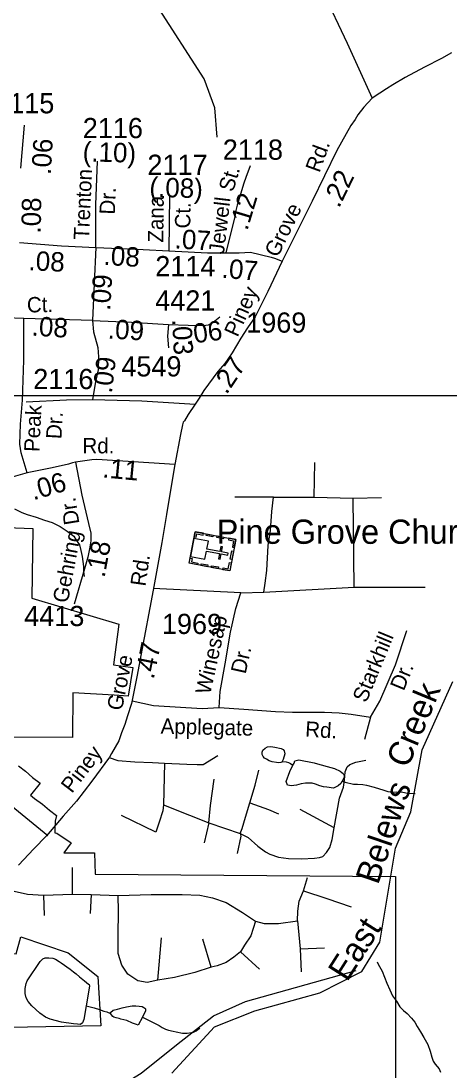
# Model space of a CAD drawing. Extents: x 1547597 to 1699558, y 810033 to 920809.
# Drawn here: x 1684757 to 1687408, y 870571 to 877067 of the extents above; entities that cross this region are included whole.
import ezdxf

# ---------------------------------------------------------------- set-up
doc = ezdxf.new("R2010")
doc.units = 0
for name, color, linetype in [('Exist Boundary Political City Limit New', 7, 'Continuous'), ('Exist Boundary Political City Limit New Hole', 7, 'Continuous'), ('Exist Cultural Church with Cemetery CELL', 7, 'Continuous'), ('Exist Cultural Church with Cemetery Label', 7, 'Continuous'), ('Exist Hydrographic Creek Single Shore', 7, 'Continuous'), ('Exist Hydrographic Creek Single Shore Label', 7, 'Continuous'), ('Exist Hydrographic Misc Water Feature', 7, 'Continuous'), ('Exist Road Non-System Type 51', 7, 'Continuous'), ('Exist Road Non-System Type 51 Label', 7, 'Continuous'), ('Exist Road Secondary Mileage Hundredths English Label', 7, 'Continuous'), ('Exist Road Secondary Type 51 Attributed', 7, 'Continuous'), ('Exist Road Secondary Type 51 Label', 7, 'Continuous'), ('Exist Road Secondary Type 51 Number Label', 7, 'Continuous'), ('Map Preparation Boundary City Limit Buffer Line', 7, 'Continuous'), ('Map Preparation Inset Cut Line', 7, 'Continuous')]:
    doc.layers.add(name, color=color, linetype=linetype)

msp = doc.modelspace()

# ---------------------------------------------------------------- linework, layer by layer
at = {"layer": 'Exist Boundary Political City Limit New'}
for points in [[(1684186.3, 873952.6), (1684829.9, 873927.2), (1684824.1, 873497.4), (1685362, 873335.2), (1685327.8, 873083.5), (1685448.2, 873068.1), (1685418.6, 872889.5), (1685332.8, 872895.9), (1685077.9, 872911.8), (1685075.6, 872634.6), (1684710, 872636.8)], [(1684742.5, 872459.1), (1684785.5, 872425.3), (1684828.5, 872387.6), (1684874.8, 872351.5), (1684816, 872277.4), (1684840.4, 872256.7), (1684888.9, 872221.5), (1684933.6, 872185.3), (1684976.2, 872151.7), (1684967.3, 872117.1), (1684966.3, 872070.1), (1684966, 872045.7), (1684979, 872042.7), (1685066.2, 871983.2), (1685021.2, 871920.7), (1685211.3, 871920.7), (1685216.2, 871790), (1687070.4, 871773.9), (1687070.3, 871431.2), (1687071.1, 870323.2)]]:
    msp.add_lwpolyline(points, dxfattribs=at)
at = {"layer": 'Exist Boundary Political City Limit New Hole'}
msp.add_lwpolyline([(1684343.5, 870838.1), (1684494, 870841.3), (1684557.5, 871028.3), (1684652.7, 871051.2), (1684651, 871097.8), (1684655.8, 871200.6), (1684661.5, 871298.2), (1684726.7, 871296.4), (1684756.7, 871400.5), (1685047.5, 871301.7), (1685230.9, 871155.3), (1685250.3, 870851.9), (1684684.4, 870841.3), (1684648.2, 870699.9), (1684512.3, 870674.3), (1684492.6, 870372.6), (1684307.3, 870374.5), (1684342.8, 870617.1), (1684343.5, 870838.1)], dxfattribs=at)
at = {"layer": 'Exist Cultural Church with Cemetery CELL'}
for points in [[(1686083.8, 873860.3), (1686046.8, 873664.7), (1685796.6, 873712), (1685833.6, 873907.6)], [(1685827.5, 873875.1), (1685838.8, 873873), (1685842.9, 873894.6), (1685882.6, 873887.1), (1685884.7, 873898), (1685833.7, 873907.7)], [(1685902.3, 873894.7), (1685944.9, 873886.6), (1685942.8, 873875.4), (1685900.2, 873883.5)], [(1685825.6, 873865.3), (1685804.8, 873755.1), (1685893.7, 873738.3), (1685903.2, 873788.1), (1685983.3, 873773), (1685977.1, 873740.6), (1685987.9, 873738.5), (1685994.1, 873770.9), (1686035.6, 873763.1), (1686037.7, 873774.5), (1685996.2, 873782.4), (1686002.4, 873814.9), (1685991.6, 873816.9), (1685985.4, 873784.4), (1685905.4, 873799.5), (1685914.6, 873848.5)], [(1685968.4, 873882.2), (1686010.9, 873874.1), (1686008.8, 873862.9), (1685966.3, 873871)], [(1686041.2, 873868.4), (1686039.1, 873857.2), (1686070.7, 873851.2), (1686063.2, 873811.4), (1686074.1, 873809.3), (1686083.8, 873860.3)], [(1686070, 873787.5), (1686060.4, 873736.6), (1686049.2, 873738.7), (1686058.8, 873789.6)], [(1685802.7, 873744.6), (1685814, 873742.4), (1685809.9, 873720.8), (1685849.6, 873713.3), (1685847.6, 873702.4), (1685796.6, 873712)], [(1685869.7, 873709.8), (1685912.3, 873701.7), (1685910.1, 873690.5), (1685867.6, 873698.6)], [(1685934.5, 873697.5), (1685977, 873689.4), (1685974.9, 873678.2), (1685932.3, 873686.3)], [(1686004.1, 873672.7), (1686006.3, 873683.8), (1686037.9, 873677.8), (1686045.4, 873717.7), (1686056.4, 873715.6), (1686046.7, 873664.6)]]:
    msp.add_lwpolyline(points, close=True, dxfattribs=at)
at = {"layer": 'Exist Hydrographic Creek Single Shore'}
msp.add_lwpolyline([(1685689.7, 870557.5), (1685951.7, 870844.4), (1686202.7, 870944.4), (1686603.7, 871054.3), (1686863.7, 871186.8), (1686973.7, 871368.4), (1687071.8, 871950.8), (1687165.7, 872175.4), (1687236.7, 872558), (1687424.8, 872980.8)], dxfattribs=at)
at = {"layer": 'Exist Hydrographic Misc Water Feature'}
msp.add_line((1685849.5, 870827.2), (1685862.2, 870836.2), dxfattribs=at)
for points in [[(1685968.7, 876348.9), (1685953.7, 876529.8), (1685888.7, 876708.3), (1685593.6, 877167.4), (1685569.6, 877227), (1685556.7, 877535.8), (1685377.7, 878038.4), (1685376.7, 878714.6), (1685296.7, 878962.4), (1685184.7, 879447.3), (1685087.7, 879675.7), (1684971.7, 879766.7), (1684563.7, 879880.1), (1684357.7, 880032), (1684058.6, 880126.7), (1683640.6, 880033.5), (1683340.6, 880059.2), (1682792.6, 880224.7), (1682700.7, 880226.6)], [(1684716.2, 874049.7), (1684761.9, 874027.2), (1684795.8, 874014.8), (1684849.7, 873998.3), (1684901.6, 873979.8), (1684949.5, 873965.2), (1684999.2, 873940.7), (1685042.8, 873910.1), (1685082.5, 873879.7), (1685098.2, 873855.5), (1685117.9, 873825.4), (1685127.6, 873791.2), (1685135.1, 873755.1), (1685138.8, 873723), (1685142.5, 873693), (1685142.2, 873661), (1685147.9, 873631)], [(1686370.1, 872485.4), (1686368.1, 872481.4), (1686362.1, 872479.5), (1686350, 872477.6), (1686335.9, 872479.7), (1686308, 872484), (1686290.1, 872490.3), (1686274.2, 872500.4), (1686262.2, 872506.6), (1686252.4, 872516.7), (1686246.4, 872528.7), (1686246.7, 872542.8), (1686250.8, 872556.7), (1686265, 872568.6), (1686281, 872576.4), (1686301.1, 872578.2), (1686325, 872573.9), (1686364.9, 872565.5), (1686376.8, 872559.4), (1686382.8, 872551.3), (1686386.6, 872533.2), (1686376.2, 872499.4), (1686370.1, 872485.4)], [(1686370.1, 872485.4), (1686396.1, 872483.1), (1686410.1, 872479), (1686421.9, 872472.8), (1686435.8, 872462.7)], [(1686741, 872365.4), (1686732.7, 872349.5), (1686716.6, 872335.6), (1686688.4, 872321.9), (1686646.5, 872326.3), (1686626.5, 872328.6), (1686602.6, 872334.8), (1686576.8, 872345.1), (1686556.7, 872351.3), (1686514.7, 872351.7), (1686488.6, 872348.1), (1686458.5, 872340.5), (1686442.5, 872336.6), (1686426.5, 872334.7), (1686416.4, 872336.9), (1686404.6, 872339), (1686394.9, 872363.1), (1686417.4, 872424.9), (1686435.8, 872462.7)], [(1686435.8, 872462.7), (1686444, 872476.6), (1686448.2, 872490.6), (1686474.2, 872496.3), (1686568, 872477.3), (1686590, 872471.1), (1686671.8, 872448.2), (1686693.7, 872442), (1686729.6, 872425.6), (1686739.5, 872417.5), (1686747.5, 872411.3), (1686753.3, 872399.3), (1686753.2, 872387.3), (1686741, 872365.4)], [(1686741, 872365.4), (1686760.8, 872357.2), (1686810.7, 872346.6), (1686836.7, 872346.3), (1686868.8, 872344), (1686892.7, 872339.7), (1686938.6, 872327.2), (1686998.5, 872308.6), (1687024.4, 872300.4), (1687052.4, 872296.1), (1687074.3, 872297.8), (1687116.4, 872295.4), (1687144.3, 872291), (1687192.2, 872288.6)], [(1685159.4, 870973.8), (1685144.6, 870889.9), (1685136.3, 870869.9), (1685124.2, 870860.1), (1685106.2, 870860.3), (1685082.2, 870862.6), (1685006.3, 870873.4), (1684936.4, 870892.2), (1684908.6, 870904.5), (1684872.8, 870928.8), (1684849.1, 870951), (1684823.4, 870975.4), (1684801.5, 871001.7), (1684789.8, 871023.7), (1684782.1, 871051.8), (1684782.5, 871081.9), (1684788.8, 871111.8), (1684795, 871129.7), (1684876.3, 871249), (1684892.5, 871264.8), (1684906.6, 871270.6), (1684928.6, 871272.4), (1684954.6, 871270.1), (1684970.5, 871263.9), (1684992.3, 871249.7), (1685004.2, 871241.6), (1685059.8, 871201), (1685081.7, 871184.7), (1685097.5, 871172.5), (1685119.4, 871154.2), (1685149.1, 871129.9), (1685174.9, 871109.6), (1685178.8, 871105.6), (1685180.7, 871095.6), (1685159.4, 870973.8)], [(1686957.1, 871246.6), (1686962.9, 871232.6), (1686988.5, 871188.3), (1687002.1, 871152.2), (1687017.6, 871113.9), (1687035.3, 871073.8), (1687052.9, 871035.5), (1687076.5, 871003.2), (1687098.1, 870969), (1687119.8, 870946.7), (1687143.7, 870926.5), (1687169.4, 870898.2), (1687191.1, 870874), (1687204.8, 870845.8), (1687226.5, 870813.6), (1687246.1, 870779.4), (1687271.7, 870735.1), (1687285.2, 870694.9), (1687294.9, 870656.8), (1687304.6, 870632.7), (1687316.4, 870614.5), (1687328.2, 870598.4), (1687340.1, 870584.3), (1687349.8, 870564.2)], [(1685159.4, 870973.8), (1685209.3, 870961.3), (1685241.2, 870950.9), (1685269.1, 870942.6), (1685287.1, 870938.4), (1685309, 870928.2)], [(1685309, 870928.2), (1685309, 870934.2), (1685327.2, 870948.1), (1685353.3, 870953.7), (1685381.3, 870961.4), (1685409.4, 870969.1), (1685443.5, 870974.7), (1685467.5, 870974.4), (1685487.5, 870972.3), (1685505.6, 870970.1), (1685515.4, 870964), (1685521.5, 870959.9), (1685525.5, 870955.9), (1685527.2, 870943.9), (1685506.8, 870904)], [(1685506.8, 870904), (1685480.3, 870854.4), (1685470.3, 870858.4), (1685458.3, 870862.6), (1685446.4, 870866.7), (1685410.5, 870883.1), (1685392.6, 870887.3), (1685374.6, 870891.5), (1685362.6, 870895.6), (1685344.7, 870899.8), (1685330.9, 870904), (1685324.8, 870908), (1685309, 870928.2)], [(1685506.8, 870904), (1685610.4, 870852.9), (1685630.2, 870840.7), (1685650, 870830.5), (1685668.1, 870824.3), (1685697.9, 870818), (1685716, 870813.8), (1685755.8, 870805.3), (1685783.8, 870805), (1685810, 870808.7), (1685822, 870812.6), (1685840.1, 870820.4), (1685849.5, 870827.2)]]:
    msp.add_lwpolyline(points, dxfattribs=at)
at = {"layer": 'Exist Road Non-System Type 51'}
for p, q in [((1685643.6, 872476.7), (1685637.5, 872218.8)), ((1685589.3, 872049.6), (1685378.8, 872151.1)), ((1686691.3, 872075.9), (1686482.4, 872188.3)), ((1685918.3, 872107.2), (1685888.7, 871982.8)), ((1685918.3, 872107.2), (1686112, 872041.2)), ((1685074.4, 871665), (1685074.4, 871830)), ((1686501.7, 871685.6), (1686527.4, 871768.1)), ((1684896.7, 871659.8), (1685074.4, 871665)), ((1684896.7, 871659.8), (1684899.2, 871533.5)), ((1685074.4, 871665), (1685190.4, 871662.4)), ((1685190.4, 871662.4), (1685185.2, 871546.4)), ((1685190.4, 871662.4), (1685357.8, 871657.2)), ((1685357.8, 871657.2), (1685561.3, 871662.4)), ((1686465.6, 871500), (1686481.1, 871327.3)), ((1685602.6, 871134), (1685625.7, 871394.3)), ((1685932.3, 871213.9), (1685880.8, 871386.6)), ((1686112.6, 871309.3), (1686231.2, 871201)), ((1686481.1, 871327.3), (1686633, 871332.5)), ((1686481.1, 871327.3), (1686488.8, 871185.5))]:
    msp.add_line(p, q, dxfattribs=at)
for points in [[(1684788.7, 874711.2), (1685037.9, 874724.3), (1685198, 874726.2)], [(1685198, 874726.2), (1685502.8, 874716.4), (1685832.6, 874696.2)], [(1686568.6, 874122.2), (1686572.4, 874336.3)], [(1686317.6, 874122.2), (1686077.8, 874122.2)], [(1686257.6, 873533.5), (1686265.1, 873589.7), (1686276.4, 873668.5), (1686283.9, 873822.2), (1686298.8, 873915.9), (1686306.3, 874032.2), (1686317.6, 874122.2)], [(1686317.6, 874122.2), (1686568.6, 874122.2)], [(1686568.6, 874122.2), (1686808.4, 874114.7)], [(1686808.4, 874114.7), (1686984.5, 874118.4)], [(1686815.9, 873563.5), (1686808.4, 874114.7)], [(1686257.6, 873533.5), (1686815.9, 873563.5)], [(1686815.9, 873563.5), (1687254.3, 873563.5)], [(1686115.3, 873529.7), (1685574.4, 873556.6)], [(1685980.4, 872821.1), (1685987.9, 872918.6), (1686017.8, 873091.1), (1686051.6, 873286), (1686085.3, 873432.3), (1686115.3, 873529.7)], [(1686115.3, 873529.7), (1686257.6, 873533.5)], [(1686917.1, 872761.1), (1686973.3, 872858.6), (1687070.7, 873083.6), (1687141.9, 873297.3)], [(1685443.1, 872860.5), (1685575.7, 872832.3), (1685875.5, 872813.6), (1685980.4, 872821.1)], [(1685980.4, 872821.1), (1686134, 872809.9), (1686328.8, 872794.9), (1686433.7, 872791.1), (1686632.3, 872791.1), (1686722.2, 872787.4), (1686797.2, 872779.9), (1686917.1, 872761.1)], [(1686917.1, 872761.1), (1686879.6, 872622.4)], [(1684066.1, 872528.7), (1684135.8, 872470.1), (1684157.4, 872450), (1684174.8, 872436.2), (1684185.2, 872429.7), (1684206.7, 872424.4), (1684225.4, 872421.7), (1684291.2, 872413.1), (1684369.2, 872406.6), (1684409.2, 872402.2), (1684429.4, 872398.2), (1684443.1, 872394), (1684475.4, 872382.1), (1684520.9, 872359.6), (1684573.4, 872327), (1684626.3, 872270.3), (1684922.5, 872028.7)], [(1685643.6, 872476.7), (1685780.9, 872470.2), (1685846.3, 872468), (1685883.4, 872468), (1685972.8, 872522.5)], [(1685301.1, 872511.2), (1685355.9, 872492), (1685460.5, 872483.3), (1685569.5, 872478.9), (1685643.6, 872476.7)], [(1686691.3, 872075.9), (1686725.5, 872259), (1686749.2, 872328.3), (1686756, 872370.6), (1686760.2, 872421.3), (1686772.1, 872452.6), (1686788.1, 872467.8), (1686825.8, 872482.6), (1686887.5, 872495.3)], [(1686169.9, 872230.2), (1686204.6, 872340.1), (1686227.4, 872433.2)], [(1685918.3, 872107.2), (1685927.6, 872214.6), (1685951.3, 872376.9)], [(1685637.5, 872218.8), (1685632.5, 872181.6), (1685611.3, 872111.4), (1685589.3, 872049.6)], [(1685637.5, 872218.8), (1685797.4, 872153.7), (1685918.3, 872107.2)], [(1686112, 872041.2), (1686123.4, 872072.1), (1686143.7, 872142.2), (1686169.9, 872230.2)], [(1686169.9, 872230.2), (1686285.8, 872188.8), (1686348.4, 872161.7)], [(1686112, 872041.2), (1686161, 872015.8), (1686221.1, 871962.5), (1686267.6, 871927.9), (1686295.5, 871911.8), (1686347.1, 871894.9), (1686409.7, 871885.6), (1686490.9, 871883.9), (1686570.4, 871887.3), (1686600.8, 871892.3), (1686621.9, 871899.1), (1686644.8, 871922.8), (1686665.9, 871954.9), (1686679.5, 872004), (1686691.3, 872075.9)], [(1686112, 872041.2), (1686115.4, 872025.1), (1686091.7, 871917.7)], [(1684620.7, 871748.3), (1684695.7, 871688.2), (1684796.2, 871665), (1684896.7, 871659.8)], [(1686465.6, 871500), (1686468.2, 871559.3), (1686475.9, 871621.2), (1686501.7, 871685.6)], [(1686501.7, 871685.6), (1686645.9, 871639.2), (1686797.9, 871587.7)], [(1685602.6, 871134), (1685535.6, 871118.5), (1685478.9, 871128.8), (1685417.1, 871170.1), (1685381, 871226.8), (1685357.8, 871298.9), (1685357.8, 871409.8), (1685360.4, 871559.3), (1685357.8, 871657.2)], [(1685561.3, 871662.4), (1685752, 871662.4), (1685862.8, 871659.8), (1685940, 871641.8), (1686025.1, 871613.4), (1686125.5, 871551.6), (1686205.4, 871497.4)], [(1686205.4, 871497.4), (1686177.1, 871407.2), (1686138.4, 871350.5), (1686112.6, 871309.3)], [(1686205.4, 871497.4), (1686259.5, 871484.5), (1686347.1, 871484.5), (1686465.6, 871500)], [(1686112.6, 871309.3), (1686071.4, 871275.7), (1686025.1, 871242.2), (1685968.4, 871221.6), (1685932.3, 871213.9)], [(1684421.2, 869703), (1684421.7, 869845.6), (1684483.4, 869918.5), (1684629.2, 870002.7), (1684668.5, 870030.8), (1684679.7, 870126.2), (1684662.9, 870300.2), (1684741.4, 870339.5), (1685077.9, 870412.5), (1685397.6, 870496.7), (1685498.6, 870558.4), (1685717.3, 870732.4), (1685947.3, 870912), (1686143.6, 871001.9), (1686827.9, 871192.7)], [(1685932.3, 871213.9), (1685831.8, 871180.4), (1685705.6, 871149.4), (1685602.6, 871134)]]:
    msp.add_lwpolyline(points, dxfattribs=at)
at = {"layer": 'Exist Road Secondary Type 51 Attributed'}
for p, q in [((1684755.8, 876156), (1684777.6, 876422.4)), ((1685674.1, 875987.3), (1685669.7, 875645)), ((1685198, 875214.8), (1684773.6, 875227.2))]:
    msp.add_line(p, q, dxfattribs=at)
for points in [[(1685782.9, 879521.4), (1685844, 879219.5), (1685941.5, 878763.6), (1685961.3, 878694.8), (1685983.2, 878630.2), (1686011.8, 878562.4), (1686027.5, 878527), (1686046.2, 878487.9), (1686073.3, 878430.6), (1686115.5, 878337.3), (1686191.6, 878177.4), (1686259.3, 878036.7), (1686464.9, 877585.7), (1686622.5, 877250.3), (1686773.1, 876930.4), (1686927.1, 876590.4)], [(1687416.7, 876868.9), (1687354.7, 876835.6), (1687250.5, 876781.4), (1687131.6, 876716.7), (1687054.8, 876672.2), (1687016.2, 876647.7), (1686974.5, 876620.6), (1686927.1, 876590.4)], [(1686927.1, 876590.4), (1686875.8, 876534.4), (1686838.3, 876485.4), (1686821.1, 876458.3), (1686795.5, 876421.3), (1686708.8, 876265.5), (1686556.7, 875952.2), (1686371.1, 875580.4)], [(1685219.5, 875666.3), (1685220.2, 875928.9), (1685228.9, 876199.6)], [(1686172.1, 876171.1), (1686145.7, 876099.1), (1686133.5, 876063.2), (1686092.3, 875927.2), (1686082.3, 875887.3), (1686078.1, 875857.5), (1686023.2, 875631.9)], [(1684747.1, 875697.4), (1685006.6, 875676.1), (1685219.5, 875666.3)], [(1685219.5, 875666.3), (1685209.8, 875443.5), (1685198, 875214.8)], [(1685219.5, 875666.3), (1685512.6, 875653.7), (1685669.7, 875645)], [(1685669.7, 875645), (1685909.7, 875631.9), (1686023.2, 875631.9)], [(1686371.1, 875580.4), (1686283, 875393.8), (1686204, 875236.2), (1686157.2, 875169.7), (1686115.7, 875103.9), (1686060.9, 875014.3), (1686016.9, 874948.9), (1685973.9, 874899.6), (1685887.4, 874781.9), (1685858.6, 874734.1), (1685832.6, 874696.2), (1685789.9, 874632.5), (1685767.8, 874592.6), (1685759.3, 874584.2), (1685755, 874569.2), (1685742.2, 874509.6), (1685707.6, 874322.6)], [(1686023.2, 875631.9), (1686104.4, 875631.9), (1686174.2, 875636.2), (1686302.1, 875605.5), (1686322.3, 875599.2), (1686371.1, 875580.4)], [(1684773.6, 875227.2), (1684660.7, 875231.6), (1684226.4, 875211.6), (1684096.3, 875192.5)], [(1684795.7, 874272.6), (1684758.4, 874395.7), (1684749.7, 874450), (1684754.1, 874573.8), (1684767.1, 874721.5), (1684773.6, 874968.7), (1684773.6, 875227.2)], [(1685198, 875214.8), (1685440.3, 875203.1), (1685668.8, 875189.4)], [(1685198, 875214.8), (1685203.9, 875144.5), (1685231.3, 875046.8), (1685235.2, 874990.1), (1685233.2, 874909.9), (1685217.6, 874835.7), (1685198, 874726.2)], [(1685668.8, 875189.4), (1685663, 875117.1), (1685668.8, 875044.8)], [(1685668.8, 875189.4), (1685789.9, 875185.5), (1685881.7, 875183.6), (1685914.9, 875187.5), (1685944.2, 875203.1), (1685985.3, 875236.3)], [(1685707.6, 874322.6), (1685226.2, 874354.1), (1685194, 874352.5), (1685094.3, 874337.6)], [(1685707.6, 874322.6), (1685683.4, 874177.2), (1685655.7, 874014.5), (1685628, 873841.4), (1685572.8, 873545.5), (1685497.9, 873141.6), (1685475.1, 873019.6), (1685440.1, 872845.7), (1685414.9, 872768.7), (1685398.8, 872714.5), (1685378.4, 872663), (1685360.5, 872613.7), (1685338.6, 872575.7), (1685315.7, 872536.1), (1685303.2, 872513.1), (1685194.6, 872364.9), (1685099.8, 872241.7), (1685016.8, 872147.1), (1684914.7, 872027.2), (1684836.1, 871945.1), (1684742.2, 871844.3)], [(1685094.3, 874337.6), (1685075.3, 874333.3), (1685050, 874325.6), (1684948.8, 874303.2), (1684795.7, 874272.6)], [(1685094.3, 874337.6), (1685133.2, 874132.8), (1685174.4, 873958.5), (1685187.6, 873898.5), (1685187.6, 873851.6), (1685180.1, 873801), (1685170.7, 873750.4), (1685150.1, 873677.3), (1685084.5, 873459.8)], [(1684795.7, 874272.6), (1684693.6, 874241.9), (1684650.2, 874231.7), (1684591.5, 874221.5), (1684527.5, 874216.7), (1684359.5, 874221.8), (1684137.2, 874213.8), (1683887.1, 874211.3)]]:
    msp.add_lwpolyline(points, dxfattribs=at)
at = {"layer": 'Map Preparation Boundary City Limit Buffer Line'}
for points in [[(1684186.3, 873952.6), (1684829.9, 873927.2), (1684824.1, 873497.4), (1685362, 873335.2), (1685327.8, 873083.5), (1685448.2, 873068.1), (1685418.6, 872889.5), (1685332.8, 872895.9), (1685077.9, 872911.8), (1685075.6, 872634.6), (1684710, 872636.8)], [(1684742.5, 872459.1), (1684785.5, 872425.3), (1684828.5, 872387.6), (1684874.8, 872351.5), (1684816, 872277.4), (1684840.4, 872256.7), (1684888.9, 872221.5), (1684933.6, 872185.3), (1684976.2, 872151.7), (1684967.3, 872117.1), (1684966.3, 872070.1), (1684966, 872045.7), (1684979, 872042.7), (1685066.2, 871983.2), (1685021.2, 871920.7), (1685211.3, 871920.7), (1685216.2, 871790), (1687070.4, 871773.9), (1687070.3, 871431.2), (1687071.1, 870323.2)]]:
    msp.add_lwpolyline(points, dxfattribs=at)
at = {"layer": 'Map Preparation Inset Cut Line'}
for points in [[(1633724, 874749.3), (1696240.1, 874749.3), (1696240.1, 917817.4), (1633724, 917817.4)], [(1694128.9, 831307.2), (1633724, 831307.2), (1633724, 874749.3), (1694128.9, 874749.3)]]:
    msp.add_lwpolyline(points, close=True, dxfattribs=at)

# ---------------------------------------------------------------- texts
at = {"layer": 'Exist Cultural Church with Cemetery Label'}
msp.add_text('Pine Grove Church', height=150, dxfattribs=at).set_placement((1685966.2, 873832.6))
at = {"layer": 'Exist Hydrographic Creek Single Shore Label'}
for s, rotation, p in [('Creek', 67.4115, (1687147.5, 872438.8)), ('Belews', 71.29054, (1686963, 871718.9)), ('East', 57.54211, (1686772.2, 871118.1))]:
    msp.add_text(s, height=150, rotation=rotation, dxfattribs=at).set_placement(p)
at = {"layer": 'Exist Road Non-System Type 51 Label'}
for s, rotation, p in [('Winesap', 77.51015, (1685925.7, 872895.9)), ('Starkhill', 67.58974, (1686890.1, 872844.5)), ('Dr.', 77.51015, (1686144.6, 873023.5)), ('Dr.', 67.58974, (1687121.6, 872918.2)), ('Applegate', 358.69296, (1685618.8, 872658.4)), ('Rd.', 356.38678, (1686510.7, 872640.4))]:
    msp.add_text(s, height=95, rotation=rotation, dxfattribs=at).set_placement(p)
at = {"layer": 'Exist Road Secondary Mileage Hundredths English Label'}
for s, rotation, p in [('.06', 86.61259, (1684940.7, 876113.5)), ('(.10)', 358.20156, (1685136.7, 876199.9)), ('(.08)', 358.20156, (1685549, 875980.5)), ('.22', 64.10407, (1686722, 875905.3)), ('.08', 89.04611, (1684878.9, 875751.4)), ('.12', 73.14605, (1686155.1, 875765.9)), ('.07', 356.65784, (1685704, 875660.6)), ('.08', 357.35857, (1684801.5, 875525.4)), ('.08', 356.60729, (1685264.8, 875558.4)), ('.07', 355.46794, (1685993.8, 875478.3)), ('.09', 86.38739, (1685307.4, 875273)), ('.08', 356.60729, (1684820.5, 875120.8)), ('.09', 356.60729, (1685290.9, 875103.4)), ('.03', 273.10285, (1685690.1, 875221.2)), ('.06', 7.74277, (1685785.9, 875066.7)), ('.27', 56.06851, (1686027, 874751.8)), ('.09', 83.03178, (1685317.8, 874760.6)), ('.11', 354.61717, (1685257.3, 874244.1)), ('.06', 16.42146, (1684833.2, 874101.2)), ('.18', 79.42869, (1685272.9, 873619.6)), ('.47', 78.62024, (1685576.6, 872990.7))]:
    msp.add_text(s, height=120, rotation=rotation, dxfattribs=at).set_placement(p)
at = {"layer": 'Exist Road Secondary Type 51 Label'}
for s, rotation, p in [('Rd.', 70.02576, (1686601, 876124.1)), ('Trenton', 87.34532, (1685176.7, 875712.1)), ('St.', 73.14605, (1686066.8, 876004.4)), ('Dr.', 87.34532, (1685335.9, 875867.7)), ('Zana', 89.26361, (1685635.9, 875695.6)), ('Jewell', 83.28134, (1686010.6, 875621.4)), ('Ct.', 89.26361, (1685802.8, 875782.7)), ('Grove', 63.93745, (1686342.7, 875598.9)), ('Piney', 65.70602, (1686094.6, 875106.9)), ('Ct.', 1.12133, (1684794.2, 875263.6)), ('Peak', 87.29969, (1684870.5, 874399.4)), ('Dr.', 86.79568, (1685006.2, 874478.7)), ('Rd.', 359.54593, (1685136, 874393.3)), ('Dr.', 99.14284, (1685118.6, 873958)), ('Gehring', 79.42869, (1685045.8, 873462.4)), ('Rd.', 81.85504, (1685526.1, 873566.2)), ('Grove', 78.62024, (1685380, 872796.1)), ('Piney', 52.53328, (1685071.3, 872284.9))]:
    msp.add_text(s, height=95, rotation=rotation, dxfattribs=at).set_placement(p)
at = {"layer": 'Exist Road Secondary Type 51 Number Label'}
for s, p in [('2115', (1684590.9, 876495.5)), ('2116', (1685138.6, 876342.1)), ('2118', (1686004, 876208.8)), ('2117', (1685538.1, 876115)), ('2114', (1685586.8, 875487.8)), ('4421', (1685586.3, 875275.6)), ('1969', (1686148.5, 875139)), ('4549', (1685376.7, 874868.1)), ('2116', (1684832.7, 874789.7)), ('4413', (1684776.7, 873323.7)), ('1969', (1685627.7, 873274.8))]:
    msp.add_text(s, height=125, dxfattribs=at).set_placement(p)

doc.saveas('drawing.dxf')
